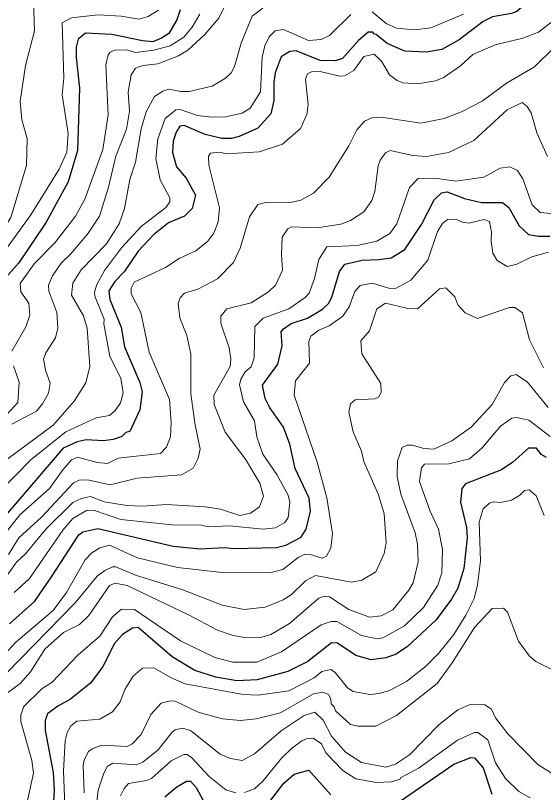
# Model space of a CAD drawing. Extents: x 673.3 to 698.5, y 6984.3 to 7012.3.
# Drawn here: x 686.424 to 687.432, y 6994.882 to 6996.366 of the extents above; entities that cross this region are included whole.
import ezdxf

# ---------------------------------------------------------------- set-up
doc = ezdxf.new("R2010")
doc.units = 0
doc.header["$LTSCALE"] = 0.032
doc.layers.add('1', color=7, linetype='Continuous', lineweight=25)
doc.layers.add('2', color=7, linetype='Continuous', lineweight=13)

msp = doc.modelspace()

# ---------------------------------------------------------------- linework, layer by layer
at = {"layer": '1'}
for points in [[(687.4624, 6996.4458), (687.4265, 6996.4195), (687.4152, 6996.4033), (687.3815, 6996.3737), (687.3709, 6996.3695), (687.335, 6996.363), (687.3171, 6996.3541), (687.271, 6996.3195), (687.2383, 6996.3007), (687.2079, 6996.2955), (687.1673, 6996.2977), (687.1335, 6996.312), (687.1129, 6996.3295), (687.1084, 6996.3305), (687.1066, 6996.3342), (687.0973, 6996.334), (687.0789, 6996.318)], [(686.7386, 6996.3767), (686.7321, 6996.3573), (686.7168, 6996.3315), (686.703, 6996.3223), (686.6862, 6996.3157), (686.6667, 6996.3174), (686.608, 6996.3296), (686.5579, 6996.3318), (686.5435, 6996.3206), (686.54, 6996.3053), (686.5399, 6996.2855), (686.5464, 6996.2272), (686.5424, 6996.108)], [(687.0789, 6996.318), (687.0483, 6996.2834), (687.0346, 6996.2793), (687.0058, 6996.2799), (686.96, 6996.2984), (686.9478, 6996.297), (686.9315, 6996.2868), (686.9198, 6996.256), (686.9171, 6996.2386), (686.917, 6996.2038), (686.9118, 6996.1783), (686.887, 6996.1505), (686.8513, 6996.1345), (686.8366, 6996.1309), (686.8181, 6996.1309), (686.7863, 6996.1385), (686.7459, 6996.1557), (686.7379, 6996.1543), (686.7306, 6996.1433), (686.7252, 6996.1257), (686.7235, 6996.104), (686.7317, 6996.0766), (686.7498, 6996.0553), (686.7676, 6996.023), (686.7615, 6995.9976), (686.7467, 6995.9826), (686.7161, 6995.9697), (686.6875, 6995.9469), (686.6583, 6995.916), (686.6313, 6995.8762), (686.6136, 6995.8582), (686.6025, 6995.8399), (686.6041, 6995.8235), (686.6255, 6995.7705), (686.6318, 6995.7329), (686.6612, 6995.6652), (686.6661, 6995.647), (686.6614, 6995.6131), (686.6424, 6995.5715), (686.6344, 6995.5695), (686.6267, 6995.5622), (686.6106, 6995.5561), (686.5923, 6995.5534), (686.5592, 6995.5557), (686.5415, 6995.5517), (686.5149, 6995.5396), (686.3399, 6995.3363)], [(686.5424, 6996.108), (686.5245, 6996.048), (686.4823, 6995.9715), (686.4304, 6995.8937), (686.3909, 6995.8495)], [(686.4126, 6995.2046), (686.4607, 6995.2477), (686.4929, 6995.2939), (686.5447, 6995.374), (686.5524, 6995.3798), (686.5809, 6995.3863), (686.725, 6995.3526), (686.7761, 6995.3473), (686.8236, 6995.3498), (686.8405, 6995.3482), (686.9224, 6995.3498), (686.9403, 6995.3544), (686.9693, 6995.3698), (686.9788, 6995.3849), (686.987, 6995.4193), (686.9845, 6995.4442), (686.9577, 6995.5007), (686.948, 6995.5474), (686.936, 6995.5796), (686.9087, 6995.618), (686.9007, 6995.6343), (686.8959, 6995.6598), (686.9252, 6995.7003), (686.9333, 6995.735), (686.9312, 6995.7615), (686.936, 6995.7678), (686.9505, 6995.7777), (686.9816, 6995.7881), (687.01, 6995.8054), (687.0214, 6995.8159), (687.0281, 6995.828), (687.0425, 6995.8767), (687.053, 6995.8912), (687.0858, 6995.8988), (687.1184, 6995.8996), (687.1416, 6995.9033), (687.1676, 6995.9191), (687.1989, 6995.9666), (687.2233, 6996.0139), (687.2371, 6996.0272), (687.2484, 6996.0289), (687.2813, 6996.0166), (687.3139, 6996.0086), (687.3539, 6996.0086), (687.3659, 6995.9993), (687.3855, 6995.9644), (687.4038, 6995.9477), (687.4224, 6995.9444), (687.4445, 6995.9443)], [(687.4378, 6995.5217), (687.4277, 6995.5274), (687.4185, 6995.5394), (687.4036, 6995.5395), (687.3739, 6995.5128), (687.3517, 6995.4984), (687.283, 6995.4713), (687.2761, 6995.4626), (687.2737, 6995.4363), (687.2851, 6995.3881), (687.2867, 6995.3682), (687.2803, 6995.3102), (687.2686, 6995.2722), (687.2568, 6995.2515), (687.227, 6995.2119), (687.1722, 6995.161), (687.151, 6995.1465), (687.1314, 6995.1394), (687.1032, 6995.1357), (687.0739, 6995.1439), (687.0386, 6995.1672), (687.0273, 6995.1682), (686.9823, 6995.1327), (686.9441, 6995.113), (686.8855, 6995.0974), (686.8464, 6995.0957), (686.8067, 6995.1023), (686.7666, 6995.1151), (686.7234, 6995.141), (686.6583, 6995.1973), (686.6475, 6995.1958), (686.6282, 6995.1838), (686.6132, 6995.1665), (686.5906, 6995.1229), (686.5681, 6995.0914), (686.5291, 6995.0604), (686.5046, 6995.0472), (686.4849, 6995.0327), (686.4805, 6995.02), (686.4805, 6995.0007), (686.496, 6994.9203), (686.4976, 6994.8876), (686.4953, 6994.8438)], [(687.1564, 6994.8645), (687.2609, 6994.9363), (687.2934, 6994.9492), (687.3005, 6994.9487), (687.3168, 6994.9295), (687.3336, 6994.8793)], [(686.886, 6994.8344), (686.9363, 6994.9), (686.9561, 6994.9173), (686.9839, 6994.9252), (687.0264, 6994.8779)], [(686.7093, 6994.8743), (686.7321, 6994.8929), (686.7506, 6994.9036), (686.7583, 6994.904), (686.7687, 6994.8921), (686.7971, 6994.8395)]]:
    msp.add_lwpolyline(points, dxfattribs=at)
at = {"layer": '2'}
for points in [[(686.4171, 6995.5854), (686.464, 6995.6104), (686.4756, 6995.6245), (686.487, 6995.6449), (686.4902, 6995.6639), (686.481, 6995.6887), (686.4773, 6995.7097), (686.4821, 6995.7219), (686.5003, 6995.7502), (686.5049, 6995.7687), (686.5032, 6995.7985), (686.4874, 6995.8392), (686.4871, 6995.8512), (686.4945, 6995.8688), (686.5111, 6995.8932), (686.5292, 6995.91), (686.5617, 6995.9481), (686.5842, 6995.9828), (686.6018, 6996.0379), (686.6158, 6996.0973), (686.636, 6996.149), (686.6417, 6996.1833), (686.6393, 6996.2194), (686.6447, 6996.2523), (686.6534, 6996.2653), (686.667, 6996.27), (686.6956, 6996.2736), (686.7352, 6996.2886), (686.7531, 6996.2999), (686.7856, 6996.3292), (686.8121, 6996.3607), (686.846, 6996.4296)], [(686.4003, 6995.9572), (686.4149, 6995.9801), (686.4447, 6996.0793), (686.4463, 6996.1307), (686.4359, 6996.1667), (686.4328, 6996.2013), (686.4433, 6996.2704), (686.4602, 6996.3363), (686.4583, 6996.3919)], [(686.6971, 6996.3762), (686.6772, 6996.3639), (686.6595, 6996.3589), (686.6255, 6996.3646), (686.5817, 6996.3669), (686.5308, 6996.3614), (686.5133, 6996.3516), (686.5163, 6996.2464), (686.5131, 6996.2144), (686.5244, 6996.1405), (686.5217, 6996.1051), (686.5073, 6996.0722), (686.4531, 6995.9852), (686.4084, 6995.9237), (686.373, 6995.8848), (686.3664, 6995.8552), (686.363, 6995.8226), (686.3453, 6995.7886), (686.3477, 6995.7367)], [(686.8965, 6996.3798), (686.8762, 6996.3643), (686.8546, 6996.3127), (686.8423, 6996.2683), (686.8357, 6996.2565), (686.8247, 6996.2462), (686.7992, 6996.2311), (686.7554, 6996.2207), (686.7399, 6996.2204), (686.7169, 6996.2251), (686.7054, 6996.2216), (686.6897, 6996.2112), (686.6736, 6996.1816), (686.6639, 6996.1494), (686.6533, 6996.0859), (686.6426, 6996.0529), (686.6324, 6995.9976), (686.622, 6995.9679)], [(687.2797, 6996.3686), (687.2172, 6996.3425), (687.1859, 6996.3385), (687.1514, 6996.3416), (687.1318, 6996.3508), (687.1051, 6996.3726)], [(686.417, 6995.7252), (686.444, 6995.7711), (686.4511, 6995.7936), (686.4495, 6995.8164), (686.434, 6995.838), (686.4326, 6995.8544), (686.4596, 6995.8916), (686.4996, 6995.9326), (686.5384, 6995.9828), (686.5562, 6996.0151), (686.5905, 6996.11), (686.6009, 6996.1764), (686.5962, 6996.2715), (686.6009, 6996.2905), (686.6048, 6996.2955), (686.6139, 6996.2995), (686.6365, 6996.3001), (686.6528, 6996.2953), (686.6881, 6996.2993), (686.7194, 6996.3076), (686.7454, 6996.3242), (686.7616, 6996.3436), (686.7759, 6996.3685)], [(687.0645, 6996.3677), (687.0235, 6996.3277), (687.0077, 6996.3198), (686.9833, 6996.3181), (686.9354, 6996.3392), (686.92, 6996.3363), (686.9082, 6996.3248), (686.8999, 6996.308), (686.8951, 6996.286), (686.8917, 6996.2199), (686.8721, 6996.1887), (686.8569, 6996.1794), (686.8255, 6996.1724), (686.7994, 6996.1715), (686.7713, 6996.1747), (686.7386, 6996.1861), (686.7303, 6996.1859)], [(687.0889, 6996.2877), (687.1088, 6996.292), (687.1227, 6996.2786), (687.1382, 6996.2524), (687.1527, 6996.2414), (687.1637, 6996.2375), (687.1919, 6996.2351), (687.2262, 6996.2412), (687.2406, 6996.2466), (687.2734, 6996.2696), (687.2975, 6996.2916), (687.3399, 6996.31), (687.3929, 6996.3225), (687.4225, 6996.3339), (687.4596, 6996.3624)], [(687.452, 6996.3042), (687.4149, 6996.2678), (687.3617, 6996.2364), (687.3152, 6996.2025), (687.2759, 6996.1819), (687.2426, 6996.1692), (687.1982, 6996.1601), (687.122, 6996.1714), (687.1046, 6996.1705), (687.0902, 6996.1643), (687.076, 6996.1474), (687.0606, 6996.1168), (687.023, 6996.0572), (686.993, 6996.0267), (686.9689, 6996.0129), (686.949, 6996.0087), (686.8993, 6996.0078), (686.8867, 6996.0052), (686.8708, 6995.9815), (686.8532, 6995.9217), (686.84, 6995.8941), (686.81, 6995.8627), (686.7723, 6995.8434), (686.7468, 6995.8357), (686.7383, 6995.8267), (686.7346, 6995.8166), (686.7378, 6995.7887), (686.7513, 6995.7547), (686.7589, 6995.7191), (686.759, 6995.6432), (686.7664, 6995.5876), (686.7769, 6995.538), (686.7729, 6995.5203), (686.7631, 6995.5015), (686.7409, 6995.4888), (686.6562, 6995.4826), (686.6049, 6995.4695), (686.5617, 6995.4792), (686.5458, 6995.4785), (686.5345, 6995.4736), (686.4736, 6995.4081), (686.4303, 6995.3688), (686.4107, 6995.3365)], [(686.3737, 6995.3383), (686.4322, 6995.4123), (686.4892, 6995.4628), (686.5144, 6995.4986), (686.5311, 6995.5173), (686.5424, 6995.5223), (686.58, 6995.5124), (686.5998, 6995.5103), (686.62, 6995.5208), (686.7007, 6995.5293), (686.7123, 6995.5418), (686.7198, 6995.5614), (686.7215, 6995.5884), (686.7182, 6995.6324), (686.6795, 6995.7227), (686.6636, 6995.7988), (686.6448, 6995.8342), (686.6449, 6995.8454), (686.6507, 6995.8569), (686.7106, 6995.8847), (686.7363, 6995.9019), (686.7682, 6995.9167), (686.7912, 6995.935), (686.8029, 6995.95), (686.8112, 6995.9716), (686.8135, 6995.9988), (686.7932, 6996.08), (686.7924, 6996.097), (686.7964, 6996.1029), (686.814, 6996.1048), (686.8261, 6996.1018), (686.889, 6996.1053), (686.9341, 6996.1202), (686.9684, 6996.1498), (686.9801, 6996.177), (686.9829, 6996.1949), (686.9776, 6996.2444), (686.9817, 6996.2542), (686.9892, 6996.2585), (687.0032, 6996.2594), (687.0426, 6996.2498), (687.0525, 6996.2507), (687.0697, 6996.2607), (687.0889, 6996.2877)], [(687.2088, 6996.0966), (687.2506, 6996.1039), (687.2989, 6996.1268), (687.3627, 6996.1857), (687.3917, 6996.1997), (687.4011, 6996.1922), (687.4087, 6996.1799), (687.4197, 6996.1416), (687.4399, 6996.0967)], [(686.7303, 6996.1859), (686.7099, 6996.1693), (686.6958, 6996.1301), (686.6922, 6996.0925), (686.7, 6996.052), (686.7187, 6996.0174), (686.7185, 6996.01), (686.7109, 6995.9989), (686.6637, 6995.963), (686.6265, 6995.922), (686.5941, 6995.8786), (686.5792, 6995.8523), (686.575, 6995.8378), (686.5756, 6995.8299), (686.5935, 6995.7858), (686.5929, 6995.7773), (686.6041, 6995.7145), (686.6252, 6995.6734), (686.6295, 6995.6454), (686.6246, 6995.626), (686.6144, 6995.6116), (686.6032, 6995.6022), (686.5777, 6995.5974), (686.5201, 6995.5708), (686.4536, 6995.5183), (686.3921, 6995.4559)], [(686.3951, 6995.2792), (686.4257, 6995.3219), (686.4432, 6995.3378), (686.4828, 6995.3854), (686.5335, 6995.4361), (686.5497, 6995.4436), (686.5675, 6995.4474), (686.593, 6995.4375), (686.6365, 6995.4305), (686.6663, 6995.4288), (686.7126, 6995.432), (686.7862, 6995.4279), (686.8152, 6995.423), (686.8526, 6995.4109), (686.8727, 6995.4159), (686.8902, 6995.4274), (686.8975, 6995.4482), (686.8908, 6995.473), (686.863, 6995.5187), (686.8243, 6995.5702), (686.8034, 6995.6231), (686.803, 6995.6408), (686.8339, 6995.6958), (686.8354, 6995.7099), (686.8319, 6995.7312), (686.8161, 6995.7784), (686.8162, 6995.7915), (686.8277, 6995.8059), (686.8741, 6995.8174), (686.9069, 6995.8379), (686.9204, 6995.8509), (686.9339, 6995.8796), (686.9316, 6995.91), (686.9331, 6995.9426), (686.9441, 6995.9582), (686.9508, 6995.9621), (687.0003, 6995.9606), (687.0451, 6995.9671), (687.0638, 6995.9746), (687.0891, 6995.9911), (687.1044, 6996.0128), (687.1099, 6996.0298), (687.1164, 6996.0786), (687.1205, 6996.0898), (687.1303, 6996.1038), (687.1394, 6996.1079), (687.1828, 6996.0982), (687.2088, 6996.0966)], [(687.4667, 6995.9859), (687.4257, 6995.9897), (687.4105, 6996.0046), (687.3926, 6996.0539), (687.3827, 6996.0696), (687.3677, 6996.077), (687.3497, 6996.0746), (687.318, 6996.0571), (687.2647, 6996.0493), (687.2244, 6996.0551), (687.1928, 6996.0548), (687.176, 6996.0371), (687.152, 6995.9677), (687.1387, 6995.9494), (687.1137, 6995.9348), (687.0761, 6995.9265), (687.0182, 6995.9239), (687.0033, 6995.9002), (686.995, 6995.8634), (686.9845, 6995.8356), (686.9773, 6995.8273), (686.9457, 6995.806), (686.8967, 6995.7879), (686.8807, 6995.772), (686.8795, 6995.7122), (686.8738, 6995.6952), (686.8626, 6995.6852), (686.8543, 6995.6713), (686.8519, 6995.6605), (686.8596, 6995.6283), (686.8803, 6995.592), (686.8849, 6995.5615), (686.8965, 6995.5284), (686.923, 6995.4897)], [(686.3965, 6995.1387), (686.4247, 6995.1694), (686.4957, 6995.2298), (686.5216, 6995.264), (686.5572, 6995.3265), (686.5698, 6995.3398), (686.5847, 6995.3493), (686.6033, 6995.3545), (686.6572, 6995.3303), (686.7334, 6995.3116), (686.8185, 6995.3026), (686.9096, 6995.3017), (686.9343, 6995.3083), (686.9634, 6995.331), (686.9767, 6995.3371), (686.9869, 6995.3366), (687.0097, 6995.3295), (687.018, 6995.3338), (687.0261, 6995.3485), (687.0293, 6995.3767), (687.0187, 6995.4451), (687.0001, 6995.5132), (686.9561, 6995.6406), (686.9587, 6995.6685), (686.9853, 6995.702), (686.9838, 6995.7434), (686.9879, 6995.7537), (687.0033, 6995.7651), (687.023, 6995.773), (687.0483, 6995.7914), (687.061, 6995.8097), (687.0722, 6995.8386), (687.0824, 6995.8505), (687.1048, 6995.8547), (687.1387, 6995.8443), (687.151, 6995.845), (687.179, 6995.8603), (687.2114, 6995.8985), (687.2298, 6995.9535), (687.2393, 6995.9685), (687.2489, 6995.9761), (687.2644, 6995.9769), (687.2775, 6995.9712), (687.2905, 6995.9696), (687.3185, 6995.976), (687.3288, 6995.9727), (687.3331, 6995.952), (687.3324, 6995.9343), (687.3356, 6995.912)], [(686.622, 6995.9679), (686.5979, 6995.9297), (686.5491, 6995.8802), (686.5336, 6995.8549), (686.531, 6995.832), (686.5536, 6995.7923), (686.5611, 6995.7685), (686.5659, 6995.6959), (686.5585, 6995.6647), (686.5358, 6995.6297), (686.4957, 6995.5833), (686.3724, 6995.4925)], [(687.3356, 6995.912), (687.3438, 6995.8979), (687.3625, 6995.8866), (687.3812, 6995.891), (687.41, 6995.9052), (687.4419, 6995.914)], [(687.4323, 6995.6929), (687.4056, 6995.7464), (687.392, 6995.7981), (687.3776, 6995.8081), (687.367, 6995.8082), (687.3063, 6995.7872), (687.2829, 6995.7981), (687.2689, 6995.8133), (687.2629, 6995.8288), (687.2458, 6995.8456), (687.2337, 6995.8441), (687.1914, 6995.8059), (687.173, 6995.8064), (687.1306, 6995.8165), (687.1141, 6995.8057), (687.1002, 6995.7637), (687.0836, 6995.7444), (687.0856, 6995.7196)], [(687.0856, 6995.7196), (687.1214, 6995.6633), (687.122, 6995.646), (687.1172, 6995.6373), (687.1102, 6995.6339), (687.0724, 6995.6321), (687.0638, 6995.6244), (687.0604, 6995.6083), (687.0688, 6995.5711), (687.0845, 6995.5337), (687.0891, 6995.5145), (687.1171, 6995.4506), (687.1279, 6995.4141), (687.1319, 6995.3587), (687.1277, 6995.3386), (687.1123, 6995.3035), (687.085, 6995.2874), (687.0655, 6995.2839), (686.9967, 6995.2967), (686.9777, 6995.2862), (686.9501, 6995.2599), (686.9348, 6995.25), (686.9006, 6995.2359), (686.8605, 6995.2318), (686.8187, 6995.2398), (686.7438, 6995.269), (686.653, 6995.2974), (686.6155, 6995.3129), (686.6094, 6995.3131), (686.5943, 6995.3061), (686.5796, 6995.295), (686.538, 6995.2445), (686.4068, 6995.11)], [(686.4077, 6995.6038), (686.4283, 6995.627), (686.4307, 6995.6656), (686.4201, 6995.6966)], [(686.3791, 6995.0508), (686.433, 6995.0906), (686.4525, 6995.1126), (686.4802, 6995.1557), (686.5155, 6995.1877), (686.5464, 6995.2033), (686.5641, 6995.2201), (686.6035, 6995.2772), (686.614, 6995.282), (686.6373, 6995.2774), (686.7543, 6995.2215), (686.8097, 6995.192), (686.8396, 6995.182), (686.8617, 6995.178), (686.8943, 6995.1788), (686.9113, 6995.1842), (686.9474, 6995.205), (687.003, 6995.2534), (687.014, 6995.2569), (687.0238, 6995.2561), (687.0606, 6995.2319), (687.0999, 6995.2171), (687.1225, 6995.2198), (687.1447, 6995.2313), (687.1753, 6995.2686), (687.1832, 6995.2825), (687.193, 6995.3229), (687.1915, 6995.3564), (687.1874, 6995.378), (687.16, 6995.4521), (687.153, 6995.4853), (687.1532, 6995.5155), (687.1625, 6995.5412), (687.1719, 6995.5452), (687.1818, 6995.5452), (687.2039, 6995.5388), (687.2228, 6995.538), (687.2569, 6995.5535), (687.2943, 6995.5797), (687.3343, 6995.6232), (687.358, 6995.6648), (687.3696, 6995.6777), (687.38, 6995.6805), (687.4015, 6995.6657), (687.4409, 6995.6171)], [(687.4448, 6995.5617), (687.404, 6995.5931), (687.3814, 6995.5981), (687.3719, 6995.5971), (687.3502, 6995.5818), (687.3152, 6995.5404), (687.2908, 6995.5194), (687.2517, 6995.5095), (687.2049, 6995.509), (687.1994, 6995.5023), (687.1955, 6995.4761), (687.2149, 6995.4209), (687.2315, 6995.3853), (687.2394, 6995.3461), (687.2378, 6995.3017), (687.2302, 6995.2783), (687.203, 6995.2353), (687.1668, 6995.2008), (687.1252, 6995.1774), (687.1144, 6995.1756), (687.0846, 6995.1818), (687.0377, 6995.2087), (687.027, 6995.2088), (687.0077, 6995.2024), (686.9318, 6995.1507), (686.8846, 6995.1308), (686.8391, 6995.1314), (686.8043, 6995.1401), (686.7392, 6995.1719), (686.651, 6995.2315), (686.6263, 6995.2324), (686.6095, 6995.2175), (686.585, 6995.1807)], [(686.923, 6995.4897), (686.9446, 6995.4499), (686.9479, 6995.4369), (686.9446, 6995.4071), (686.9383, 6995.398), (686.9205, 6995.3879), (686.897, 6995.3849), (686.8328, 6995.3913), (686.7921, 6995.3898), (686.7793, 6995.3929), (686.723, 6995.3931), (686.625, 6995.4035), (686.5729, 6995.4213), (686.5595, 6995.4206), (686.5337, 6995.4053), (686.5144, 6995.3832), (686.4505, 6995.2906), (686.4216, 6995.264)], [(686.518, 6994.8577), (686.5155, 6994.9233), (686.5188, 6994.9815), (686.5226, 6994.9966), (686.5294, 6995.0094), (686.5414, 6995.0183), (686.5852, 6995.0224), (686.6089, 6995.0361), (686.624, 6995.0554), (686.6329, 6995.0789), (686.6486, 6995.1041), (686.6666, 6995.1196), (686.6879, 6995.1201), (686.721, 6995.1012), (686.7481, 6995.09), (686.8585, 6995.0697), (686.8874, 6995.0681), (686.9462, 6995.0763), (686.9943, 6995.1014), (687.0088, 6995.1134), (687.0263, 6995.1174), (687.0346, 6995.1117), (687.0576, 6995.082), (687.069, 6995.075), (687.1012, 6995.0697), (687.1184, 6995.0713), (687.138, 6995.0771), (687.1705, 6995.0942), (687.2069, 6995.1226), (687.2318, 6995.1477), (687.2608, 6995.1839), (687.2836, 6995.2206), (687.2996, 6995.2527), (687.3062, 6995.2786), (687.312, 6995.3245), (687.3096, 6995.3981), (687.3169, 6995.4239), (687.3291, 6995.4346), (687.3365, 6995.4373), (687.35, 6995.4362), (687.3712, 6995.4404), (687.3869, 6995.4499), (687.3961, 6995.4591), (687.405, 6995.4603), (687.418, 6995.4487), (687.4332, 6995.4109)], [(686.5553, 6994.8815), (686.5534, 6994.9336), (686.5553, 6994.9445), (686.5636, 6994.9603), (686.5703, 6994.9654), (686.5889, 6994.9727), (686.6373, 6994.9702), (686.646, 6994.9745), (686.6637, 6994.9932), (686.6823, 6995.0312), (686.702, 6995.0531), (686.7191, 6995.0574), (686.729, 6995.0565), (686.7726, 6995.0355), (686.8194, 6995.023), (686.8534, 6995.02), (686.8834, 6995.0232), (686.9298, 6995.0341), (686.9927, 6995.0704), (687.0106, 6995.0737), (687.0218, 6995.0697), (687.0261, 6995.0612), (687.0268, 6995.0514), (687.0323, 6995.0456), (687.0349, 6995.0381), (687.0639, 6995.0122), (687.0784, 6995.0089), (687.1123, 6995.0088), (687.1516, 6995.0295), (687.229, 6995.0902), (687.2576, 6995.1301), (687.3004, 6995.1973), (687.3344, 6995.2334), (687.3559, 6995.234), (687.3632, 6995.2267), (687.3846, 6995.1712), (687.4052, 6995.1427), (687.4174, 6995.1321), (687.4584, 6995.112)], [(686.585, 6995.1807), (686.5438, 6995.1451), (686.4932, 6995.0921), (686.4746, 6995.0808), (686.4396, 6995.0464), (686.4342, 6995.0304), (686.4341, 6995.018), (686.4553, 6994.9431), (686.4585, 6994.9194), (686.4378, 6994.826)], [(686.5734, 6994.817), (686.5819, 6994.8865), (686.5917, 6994.9171), (686.5992, 6994.9318), (686.6097, 6994.9385), (686.6542, 6994.9353), (686.6668, 6994.94), (686.6961, 6994.9635), (686.7229, 6994.9976), (686.7291, 6995.0021), (686.7429, 6995.0052), (686.7581, 6995.0004), (686.8146, 6994.9555), (686.8347, 6994.9474), (686.8565, 6994.9435), (686.8801, 6994.9563), (686.9313, 6995), (686.9754, 6995.0296), (686.9953, 6995.0355), (687.0113, 6995.0202), (687.0273, 6994.9897), (687.0544, 6994.9594), (687.0849, 6994.9396), (687.1311, 6994.9304), (687.1494, 6994.9362), (687.1762, 6994.9544), (687.2329, 6995.0118), (687.2684, 6995.0399), (687.2924, 6995.05), (687.3204, 6995.0499), (687.333, 6995.0411), (687.3406, 6995.0246), (687.364, 6994.994), (687.4213, 6994.9357), (687.4542, 6994.9147)], [(686.8615, 6994.8822), (686.8806, 6994.8894), (686.8964, 6994.9041), (686.9326, 6994.9485), (686.9507, 6994.9663), (686.9705, 6994.9811), (686.9798, 6994.9849), (686.9925, 6994.9857), (687.0082, 6994.9749), (687.0164, 6994.9582), (687.0492, 6994.9244), (687.0739, 6994.9085), (687.113, 6994.9011), (687.1412, 6994.9028), (687.1582, 6994.9075), (687.1591, 6994.91), (687.1945, 6994.9294), (687.2677, 6994.9819), (687.3005, 6994.9971), (687.3068, 6994.9971), (687.3257, 6994.9827), (687.3402, 6994.9391), (687.3593, 6994.909), (687.385, 6994.8841), (687.4064, 6994.8724)], [(686.6245, 6994.876), (686.6313, 6994.8896), (686.6396, 6994.8994), (686.6741, 6994.9049), (686.6838, 6994.9091), (686.7212, 6994.9429), (686.7451, 6994.9548), (686.7517, 6994.9547), (686.7598, 6994.9491), (686.7935, 6994.9131), (686.8255, 6994.8874), (686.8447, 6994.8817)]]:
    msp.add_lwpolyline(points, dxfattribs=at)

doc.saveas('drawing.dxf')
